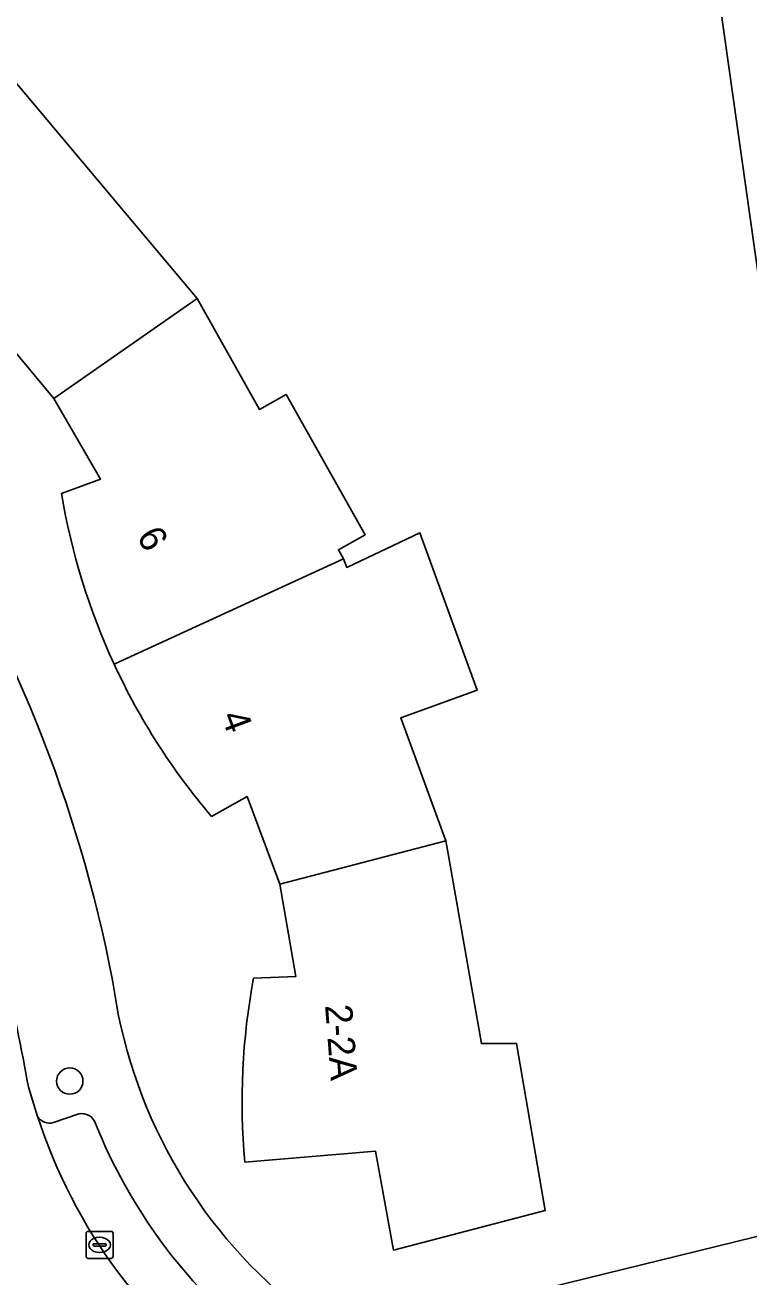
# Model space of a CAD drawing. Extents: x 159053 to 160042, y 380449 to 381423.
# Drawn here: x 159526.86 to 159553.7, y 380836.57 to 380883.02 of the extents above; entities that cross this region are included whole.
import ezdxf

# ---------------------------------------------------------------- set-up
doc = ezdxf.new("R2010")
doc.units = 0
for name, color, linetype in [('IMGEO_Boom', 7, 'Continuous'), ('IMGEO_Erf', 7, 'Continuous'), ('IMGEO_Kolk', 7, 'Continuous'), ('IMGEO_Pand', 7, 'Continuous'), ('IMGEO_Pand_nummerreeks', 7, 'Continuous'), ('IMGEO_Parkeervlak_open', 7, 'Continuous'), ('IMGEO_Rijbaan_lokaal_open', 7, 'Continuous'), ('IMGEO_Voetpad_open', 7, 'Continuous')]:
    doc.layers.add(name, color=color, linetype=linetype)

msp = doc.modelspace()

# ---------------------------------------------------------------- linework, layer by layer
at = {"layer": 'IMGEO_Boom'}
msp.add_circle((159528.52, 380843.835), 0.489, dxfattribs=at)
at = {"layer": 'IMGEO_Erf'}
for points in [[(159558.918, 380839.284), (159551.664, 380890.669), (159550.324, 380890.488), (159548.378, 380890.332), (159547.152, 380890.326), (159545.722, 380890.318), (159545.127, 380890.36), (159543.655, 380890.464), (159541.042, 380890.85), (159538.641, 380891.409), (159536.753, 380891.994), (159534.72, 380892.946), (159531.982, 380894.488), (159530.018, 380895.803), (159527.717, 380897.601), (159525.48, 380899.67), (159525.341, 380899.853), (159524.073, 380901.524), (159523.668, 380902.058), (159522.547, 380905.226), (159519.227, 380904.043), (159518.266, 380906.963), (159512.967, 380923.067)], [(159500, 380887.872), (159498.336, 380889.178), (159499.11, 380890.546), (159498.705, 380890.693), (159495.677, 380891.788), (159497.327, 380897.94), (159498.048, 380900.63), (159502.961, 380898.82), (159509.178, 380896.53), (159508, 380893.993), (159517.592, 380888.432), (159526.109, 380881.368), (159533.241, 380872.87)], [(159533.241, 380872.87), (159535.554, 380868.757), (159536.542, 380869.313), (159539.471, 380864.105), (159538.483, 380863.549), (159538.674, 380863.21), (159538.793, 380862.894), (159541.501, 380864.184), (159543.621, 380858.337), (159540.801, 380857.314), (159542.469, 380852.754), (159542.54, 380852.347), (159543.781, 380845.226), (159545.09, 380845.226), (159546.152, 380839.032), (159540.527, 380837.567), (159539.851, 380841.239), (159535.008, 380840.832)], [(159528.217, 380865.632), (159529.662, 380866.173), (159527.931, 380869.165), (159525.661, 380871.869), (159524.686, 380870.684)], [(159535.337, 380847.65), (159536.902, 380847.71), (159536.304, 380851.138), (159535.092, 380854.393), (159533.773, 380853.658)], [(159538.543, 380834.275), (159556.715, 380838.734)]]:
    msp.add_lwpolyline(points, dxfattribs=at)
for centre, radius, start, end in [((159479.625, 380837.852), 51.411, 10.905, 33.0883), ((159552.669, 380869.696), 24.787, 189.4357, 204.7914), ((159552.636, 380869.688), 24.754, 204.8065, 220.3576), ((159548.662, 380850.018), 18.713, 187.4911, 230.945), ((159559.626, 380843.061), 24.718, 169.3009, 185.1738)]:
    msp.add_arc(centre, radius, start, end, dxfattribs=at)
at = {"layer": 'IMGEO_Kolk'}
for p, q in [((159529.124, 380837.332), (159529.124, 380838.184)), ((159529.199, 380838.258), (159530.051, 380838.258)), ((159529.612, 380838.038), (159529.637, 380838.038)), ((159530.125, 380838.184), (159530.125, 380837.332)), ((159529.383, 380837.752), (159529.383, 380837.764)), ((159529.821, 380837.715), (159529.423, 380837.715)), ((159529.426, 380837.801), (159529.824, 380837.801)), ((159529.867, 380837.764), (159529.867, 380837.752)), ((159530.051, 380837.258), (159529.199, 380837.258)), ((159529.635, 380837.478), (159529.61, 380837.478))]:
    msp.add_line(p, q, dxfattribs=at)
for points in [[(159529.124, 380837.332), (159529.124, 380838.184)], [(159529.199, 380838.258), (159530.051, 380838.258)], [(159530.125, 380838.184), (159530.125, 380837.332)], [(159530.051, 380837.258), (159529.199, 380837.258)]]:
    msp.add_lwpolyline(points, dxfattribs=at)
for centre, radius, start, end in [((159529.201, 380838.182), 0.0765, 91.552, 178.448), ((159529.201, 380838.182), 0.0765, 91.552, 178.448), ((159530.049, 380838.182), 0.0765, 1.552, 88.448), ((159530.049, 380838.182), 0.0765, 1.552, 88.448), ((159529.423, 380837.761), 0.0403, 85.8775, 175.7526), ((159529.42, 380837.751), 0.0366, 178.938, 274.7102), ((159529.824, 380837.758), 0.043, 264.8664, 352.4533), ((159529.828, 380837.763), 0.0386, 1.7309, 96.639), ((159529.201, 380837.334), 0.0765, 181.552, 268.448), ((159529.201, 380837.334), 0.0765, 181.552, 268.448), ((159530.049, 380837.334), 0.0765, 271.552, 358.448), ((159530.049, 380837.334), 0.0765, 271.552, 358.448)]:
    msp.add_arc(centre, radius, start, end, dxfattribs=at)
for centre, major_axis, ratio, start_param, end_param in [((159529.611, 380837.758), (-0.387, 0.002), 0.722429, 4.712389, 7.853982), ((159529.636, 380837.758), (-0.39, 0.002), 0.717154, 1.570796, 4.712389)]:
    msp.add_ellipse(centre, major_axis=major_axis, ratio=ratio, start_param=start_param, end_param=end_param, dxfattribs=at)
at = {"layer": 'IMGEO_Pand'}
for points in [[(159524.686, 380870.684), (159525.661, 380871.869), (159527.931, 380869.165), (159533.241, 380872.87), (159526.109, 380881.368), (159519.394, 380874.718)], [(159536.542, 380869.313), (159535.554, 380868.757), (159533.241, 380872.87), (159527.931, 380869.165), (159529.662, 380866.173), (159528.217, 380865.632)], [(159530.166, 380859.302), (159538.674, 380863.21), (159538.483, 380863.549), (159539.471, 380864.105), (159536.542, 380869.313)], [(159533.773, 380853.658), (159535.092, 380854.393), (159536.304, 380851.138), (159542.469, 380852.754), (159540.801, 380857.314), (159543.621, 380858.337), (159541.501, 380864.184), (159538.793, 380862.894), (159538.674, 380863.21), (159530.166, 380859.302)], [(159535.008, 380840.832), (159539.851, 380841.239), (159540.527, 380837.567), (159546.152, 380839.032), (159545.09, 380845.226), (159543.781, 380845.226), (159542.54, 380852.347), (159542.469, 380852.754), (159536.304, 380851.138), (159536.902, 380847.71), (159535.337, 380847.65)]]:
    msp.add_lwpolyline(points, dxfattribs=at)
for centre, radius, start, end in [((159552.669, 380869.696), 24.787, 189.4357, 204.7914), ((159552.636, 380869.688), 24.754, 204.8065, 220.3576), ((159559.626, 380843.061), 24.718, 169.3009, 185.1738)]:
    msp.add_arc(centre, radius, start, end, dxfattribs=at)
at = {"layer": 'IMGEO_Parkeervlak_open'}
msp.add_lwpolyline([(159528.854, 380842.623), (159527.921, 380842.298)], dxfattribs=at)
for centre, radius, start, end in [((159528.957, 380842.085), 0.548, 18.6589, 100.8053), ((159527.767, 380842.792), 0.517, 210.8172, 287.2748), ((159546.548, 380848.782), 20.217, 198.0215, 234.8956), ((159548.188, 380849.786), 20.169, 201.9106, 216.2649), ((159548.694, 380850.233), 20.841, 216.4325, 229.9266)]:
    msp.add_arc(centre, radius, start, end, dxfattribs=at)
at = {"layer": 'IMGEO_Rijbaan_lokaal_open'}
msp.add_lwpolyline([(159527.323, 380842.527), (159526.996, 380843.571)], dxfattribs=at)
for centre, radius, start, end in [((159451.565, 380829.986), 76.645, 10.20935, 16.96808), ((159546.548, 380848.782), 20.217, 198.0215, 234.8956)]:
    msp.add_arc(centre, radius, start, end, dxfattribs=at)
at = {"layer": 'IMGEO_Voetpad_open'}
msp.add_lwpolyline([(159556.695, 380865.443), (159556.188, 380869.089), (159555.507, 380873.964), (159555.024, 380877.435), (159554.516, 380881.092), (159554.18, 380883.516), (159553.837, 380885.99), (159553.356, 380889.448), (159553.159, 380890.871), (159551.664, 380890.669), (159558.918, 380839.284), (159560.256, 380839.547), (159559.753, 380843.688), (159559.478, 380845.465), (159558.844, 380850.011), (159558.365, 380853.455), (159557.856, 380857.117), (159557.176, 380861.984)], close=True, dxfattribs=at)
for points in [[(159526.996, 380843.571), (159527.323, 380842.527)], [(159527.921, 380842.298), (159528.854, 380842.623)], [(159556.715, 380838.734), (159538.543, 380834.275)]]:
    msp.add_lwpolyline(points, dxfattribs=at)
for centre, radius, start, end in [((159479.625, 380837.852), 51.411, 10.905, 33.0883), ((159451.565, 380829.986), 76.645, 10.20935, 16.96808), ((159548.662, 380850.018), 18.713, 187.4911, 230.945), ((159528.957, 380842.085), 0.548, 18.6589, 100.8053), ((159527.767, 380842.792), 0.517, 210.8172, 287.2748), ((159548.188, 380849.786), 20.169, 201.9106, 216.2649), ((159548.694, 380850.233), 20.841, 216.4325, 229.9266)]:
    msp.add_arc(centre, radius, start, end, dxfattribs=at)

# ---------------------------------------------------------------- texts
at = {"layer": 'IMGEO_Pand_nummerreeks'}
for s, rotation, p in [('6', 300.0572, (159530.979, 380864.046)), ('4', 290.4228, (159534.12, 380857.377)), ('2-2A', 274.3653, (159537.985, 380846.647))]:
    msp.add_text(s, height=1, rotation=rotation, dxfattribs=at).set_placement(p)

doc.saveas('drawing.dxf')
